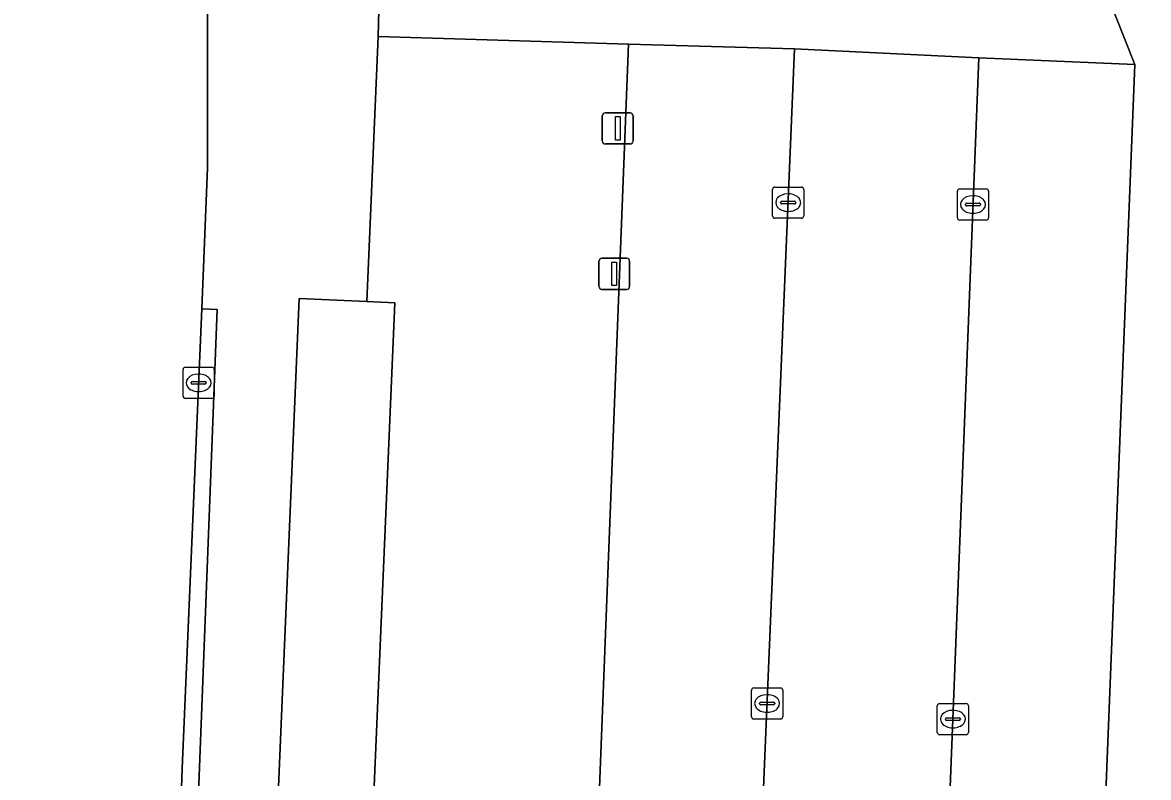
# Model space of a CAD drawing. Extents: x 160077 to 160948, y 386481 to 387498.
# Drawn here: x 160812.49 to 160848.63, y 386627.19 to 386651.4 of the extents above; entities that cross this region are included whole.
import ezdxf

# ---------------------------------------------------------------- set-up
doc = ezdxf.new("R2010")
doc.units = 0
for name, color, linetype in [('IMGEO_Groenvoorziening', 7, 'Continuous'), ('IMGEO_Kolk', 7, 'Continuous'), ('IMGEO_Lichtmast', 7, 'Continuous'), ('IMGEO_Parkeervlak_open', 7, 'Continuous'), ('IMGEO_Rijbaan_lokaal_open', 7, 'Continuous'), ('IMGEO_Verkeersbordpaal', 7, 'Continuous'), ('IMGEO_Voetpad_open', 7, 'Continuous')]:
    doc.layers.add(name, color=color, linetype=linetype)

msp = doc.modelspace()

# ---------------------------------------------------------------- linework, layer by layer
at = {"layer": 'IMGEO_Groenvoorziening'}
msp.add_lwpolyline([(160831.938, 386650.706), (160823.9, 386650.945), (160823.537, 386642.45), (160824.436, 386642.409), (160823.27, 386615.146), (160825.127, 386615.077), (160829.264, 386614.923), (160829.104, 386610.612), (160830.373, 386610.704)], close=True, dxfattribs=at)
at = {"layer": 'IMGEO_Kolk'}
for p, q in [((160836.562, 386645.195), (160836.562, 386646.047)), ((160836.637, 386646.121), (160837.489, 386646.121)), ((160837.563, 386646.047), (160837.563, 386645.195)), ((160842.57, 386646.061), (160843.422, 386646.061)), ((160836.864, 386645.664), (160837.262, 386645.664)), ((160837.05, 386645.901), (160837.075, 386645.901)), ((160842.495, 386645.135), (160842.495, 386645.987)), ((160842.983, 386645.841), (160843.008, 386645.841)), ((160843.496, 386645.987), (160843.496, 386645.135)), ((160836.821, 386645.615), (160836.821, 386645.627)), ((160837.259, 386645.578), (160836.861, 386645.578)), ((160837.073, 386645.341), (160837.048, 386645.341)), ((160837.305, 386645.627), (160837.305, 386645.615)), ((160842.754, 386645.555), (160842.754, 386645.567)), ((160843.192, 386645.518), (160842.794, 386645.518)), ((160842.797, 386645.604), (160843.195, 386645.604)), ((160843.006, 386645.281), (160842.981, 386645.281)), ((160843.238, 386645.567), (160843.238, 386645.555)), ((160837.489, 386645.121), (160836.637, 386645.121)), ((160843.422, 386645.061), (160842.57, 386645.061)), ((160817.64, 386639.417), (160817.64, 386640.269)), ((160817.715, 386640.343), (160818.567, 386640.343)), ((160818.641, 386640.269), (160818.641, 386639.417)), ((160817.942, 386639.886), (160818.34, 386639.886)), ((160818.128, 386640.123), (160818.153, 386640.123)), ((160817.899, 386639.837), (160817.899, 386639.849)), ((160818.337, 386639.8), (160817.939, 386639.8)), ((160818.151, 386639.563), (160818.126, 386639.563)), ((160818.383, 386639.849), (160818.383, 386639.837)), ((160818.567, 386639.343), (160817.715, 386639.343)), ((160835.887, 386629.133), (160835.887, 386629.985)), ((160835.962, 386630.059), (160836.814, 386630.059)), ((160836.375, 386629.839), (160836.4, 386629.839)), ((160836.888, 386629.985), (160836.888, 386629.133)), ((160836.146, 386629.553), (160836.146, 386629.565)), ((160836.584, 386629.516), (160836.186, 386629.516)), ((160836.189, 386629.602), (160836.587, 386629.602)), ((160836.63, 386629.565), (160836.63, 386629.553)), ((160841.849, 386628.633), (160841.849, 386629.485)), ((160841.924, 386629.559), (160842.776, 386629.559)), ((160842.85, 386629.485), (160842.85, 386628.633)), ((160836.814, 386629.059), (160835.962, 386629.059)), ((160836.398, 386629.279), (160836.373, 386629.279)), ((160842.108, 386629.053), (160842.108, 386629.065)), ((160842.546, 386629.016), (160842.148, 386629.016)), ((160842.151, 386629.102), (160842.549, 386629.102)), ((160842.337, 386629.339), (160842.362, 386629.339)), ((160842.592, 386629.065), (160842.592, 386629.053)), ((160842.36, 386628.779), (160842.335, 386628.779)), ((160842.776, 386628.559), (160841.924, 386628.559))]:
    msp.add_line(p, q, dxfattribs=at)
for points in [[(160836.562, 386645.195), (160836.562, 386646.047)], [(160836.637, 386646.121), (160837.489, 386646.121)], [(160837.563, 386646.047), (160837.563, 386645.195)], [(160842.57, 386646.061), (160843.422, 386646.061)], [(160842.495, 386645.135), (160842.495, 386645.987)], [(160843.496, 386645.987), (160843.496, 386645.135)], [(160837.489, 386645.121), (160836.637, 386645.121)], [(160843.422, 386645.061), (160842.57, 386645.061)], [(160817.64, 386639.417), (160817.64, 386640.269)], [(160817.715, 386640.343), (160818.567, 386640.343)], [(160818.641, 386640.269), (160818.641, 386639.417)], [(160818.567, 386639.343), (160817.715, 386639.343)], [(160835.887, 386629.133), (160835.887, 386629.985)], [(160835.962, 386630.059), (160836.814, 386630.059)], [(160836.888, 386629.985), (160836.888, 386629.133)], [(160841.849, 386628.633), (160841.849, 386629.485)], [(160841.924, 386629.559), (160842.776, 386629.559)], [(160842.85, 386629.485), (160842.85, 386628.633)], [(160836.814, 386629.059), (160835.962, 386629.059)], [(160842.776, 386628.559), (160841.924, 386628.559)]]:
    msp.add_lwpolyline(points, dxfattribs=at)
for centre, radius, start, end in [((160836.639, 386646.045), 0.0765, 91.552, 178.448), ((160836.639, 386646.045), 0.0765, 91.552, 178.448), ((160837.487, 386646.045), 0.0765, 1.552, 88.448), ((160837.487, 386646.045), 0.0765, 1.552, 88.448), ((160842.572, 386645.985), 0.0765, 91.552, 178.448), ((160842.572, 386645.985), 0.0765, 91.552, 178.448), ((160843.42, 386645.985), 0.0765, 1.552, 88.448), ((160843.42, 386645.985), 0.0765, 1.552, 88.448), ((160836.861, 386645.624), 0.0403, 85.8775, 175.7526), ((160837.266, 386645.626), 0.0386, 1.7309, 96.639), ((160836.858, 386645.614), 0.0366, 178.938, 274.7102), ((160837.262, 386645.621), 0.043, 264.8664, 352.4533), ((160842.794, 386645.564), 0.0403, 85.8775, 175.7526), ((160842.791, 386645.554), 0.0366, 178.938, 274.7102), ((160843.195, 386645.561), 0.043, 264.8664, 352.4533), ((160843.199, 386645.566), 0.0386, 1.7309, 96.639), ((160836.639, 386645.197), 0.0765, 181.552, 268.448), ((160836.639, 386645.197), 0.0765, 181.552, 268.448), ((160837.487, 386645.197), 0.0765, 271.552, 358.448), ((160837.487, 386645.197), 0.0765, 271.552, 358.448), ((160842.572, 386645.137), 0.0765, 181.552, 268.448), ((160842.572, 386645.137), 0.0765, 181.552, 268.448), ((160843.42, 386645.137), 0.0765, 271.552, 358.448), ((160843.42, 386645.137), 0.0765, 271.552, 358.448), ((160817.717, 386640.267), 0.0765, 91.552, 178.448), ((160817.717, 386640.267), 0.0765, 91.552, 178.448), ((160818.565, 386640.267), 0.0765, 1.552, 88.448), ((160818.565, 386640.267), 0.0765, 1.552, 88.448), ((160817.939, 386639.846), 0.0403, 85.8775, 175.7526), ((160818.344, 386639.848), 0.0386, 1.7309, 96.639), ((160817.936, 386639.836), 0.0366, 178.938, 274.7102), ((160818.34, 386639.843), 0.043, 264.8664, 352.4533), ((160817.717, 386639.419), 0.0765, 181.552, 268.448), ((160817.717, 386639.419), 0.0765, 181.552, 268.448), ((160818.565, 386639.419), 0.0765, 271.552, 358.448), ((160818.565, 386639.419), 0.0765, 271.552, 358.448), ((160835.964, 386629.983), 0.0765, 91.552, 178.448), ((160835.964, 386629.983), 0.0765, 91.552, 178.448), ((160836.812, 386629.983), 0.0765, 1.552, 88.448), ((160836.812, 386629.983), 0.0765, 1.552, 88.448), ((160836.186, 386629.562), 0.0403, 85.8775, 175.7526), ((160836.183, 386629.552), 0.0366, 178.938, 274.7102), ((160836.587, 386629.559), 0.043, 264.8664, 352.4533), ((160836.591, 386629.564), 0.0386, 1.7309, 96.639), ((160841.926, 386629.483), 0.0765, 91.552, 178.448), ((160841.926, 386629.483), 0.0765, 91.552, 178.448), ((160842.774, 386629.483), 0.0765, 1.552, 88.448), ((160842.774, 386629.483), 0.0765, 1.552, 88.448), ((160835.964, 386629.135), 0.0765, 181.552, 268.448), ((160835.964, 386629.135), 0.0765, 181.552, 268.448), ((160836.812, 386629.135), 0.0765, 271.552, 358.448), ((160836.812, 386629.135), 0.0765, 271.552, 358.448), ((160842.148, 386629.062), 0.0403, 85.8775, 175.7526), ((160842.145, 386629.052), 0.0366, 178.938, 274.7102), ((160842.549, 386629.059), 0.043, 264.8664, 352.4533), ((160842.553, 386629.064), 0.0386, 1.7309, 96.639), ((160841.926, 386628.635), 0.0765, 181.552, 268.448), ((160841.926, 386628.635), 0.0765, 181.552, 268.448), ((160842.774, 386628.635), 0.0765, 271.552, 358.448), ((160842.774, 386628.635), 0.0765, 271.552, 358.448)]:
    msp.add_arc(centre, radius, start, end, dxfattribs=at)
for centre, major_axis, ratio, start_param, end_param in [((160837.049, 386645.621), (-0.387, 0.002), 0.722429, 4.712389, 7.853982), ((160837.074, 386645.621), (-0.39, 0.002), 0.717154, 1.570796, 4.712389), ((160842.982, 386645.561), (-0.387, 0.002), 0.722429, 4.712389, 7.853982), ((160843.007, 386645.561), (-0.39, 0.002), 0.717154, 1.570796, 4.712389), ((160818.127, 386639.843), (-0.387, 0.002), 0.722429, 4.712389, 7.853982), ((160818.152, 386639.843), (-0.39, 0.002), 0.717154, 1.570796, 4.712389), ((160836.374, 386629.559), (-0.387, 0.002), 0.722429, 4.712389, 7.853982), ((160836.399, 386629.559), (-0.39, 0.002), 0.717154, 1.570796, 4.712389), ((160842.336, 386629.059), (-0.387, 0.002), 0.722429, 4.712389, 7.853982), ((160842.361, 386629.059), (-0.39, 0.002), 0.717154, 1.570796, 4.712389)]:
    msp.add_ellipse(centre, major_axis=major_axis, ratio=ratio, start_param=start_param, end_param=end_param, dxfattribs=at)
at = {"layer": 'IMGEO_Lichtmast'}
for p, q in [((160831.084, 386643.84), (160831.874, 386643.84)), ((160831.874, 386643.84), (160831.084, 386643.84)), ((160830.984, 386642.94), (160830.984, 386643.74)), ((160830.984, 386643.74), (160830.984, 386642.94)), ((160831.974, 386643.74), (160831.974, 386642.94)), ((160831.974, 386642.94), (160831.974, 386643.74)), ((160831.874, 386642.84), (160831.084, 386642.84)), ((160831.084, 386642.84), (160831.874, 386642.84))]:
    msp.add_line(p, q, dxfattribs=at)
msp.add_lwpolyline([(160831.404, 386643.715), (160831.554, 386643.715), (160831.554, 386642.965), (160831.404, 386642.965), (160831.404, 386643.715)], dxfattribs=at)
for centre, start, end in [((160831.084, 386643.74), 90, 180), ((160831.084, 386643.74), 90, 180), ((160831.874, 386643.74), 0, 90), ((160831.874, 386643.74), 360, 90), ((160831.084, 386642.94), 180, 270), ((160831.084, 386642.94), 180, 270), ((160831.874, 386642.94), 270, 0), ((160831.874, 386642.94), 270, 0)]:
    msp.add_arc(centre, 0.1, start, end, dxfattribs=at)
at = {"layer": 'IMGEO_Parkeervlak_open'}
for points in [[(160837.271, 386650.548), (160831.938, 386650.706), (160830.373, 386610.704), (160830.615, 386610.722), (160835.59, 386610.54)], [(160841.614, 386610.289), (160846.593, 386610.066), (160848.184, 386650.052), (160843.179, 386650.261)], [(160823.27, 386615.146), (160824.436, 386642.409), (160823.537, 386642.45), (160821.365, 386642.547), (160820.213, 386615.259)]]:
    msp.add_lwpolyline(points, close=True, dxfattribs=at)
at = {"layer": 'IMGEO_Rijbaan_lokaal_open'}
for points in [[(160818.24, 386642.214), (160818.431, 386646.739), (160818.438, 386663.211), (160816.579, 386683.142), (160815.305, 386691.678), (160813.836, 386700.495), (160810.411, 386722.747)], [(160817.156, 386614.05), (160817.202, 386615.385), (160817.21, 386615.619), (160817.617, 386627.474), (160818.24, 386642.214)]]:
    msp.add_lwpolyline(points, dxfattribs=at)
msp.add_lwpolyline([(160835.59, 386610.54), (160841.614, 386610.289), (160843.179, 386650.261), (160837.271, 386650.548)], close=True, dxfattribs=at)
at = {"layer": 'IMGEO_Verkeersbordpaal'}
for p, q in [((160831.097, 386647.603), (160831.097, 386648.403)), ((160831.097, 386648.403), (160831.097, 386647.603)), ((160831.197, 386648.503), (160831.987, 386648.503)), ((160831.987, 386648.503), (160831.197, 386648.503)), ((160832.087, 386648.403), (160832.087, 386647.603)), ((160832.087, 386647.603), (160832.087, 386648.403)), ((160831.987, 386647.503), (160831.197, 386647.503)), ((160831.197, 386647.503), (160831.987, 386647.503))]:
    msp.add_line(p, q, dxfattribs=at)
msp.add_lwpolyline([(160831.517, 386648.378), (160831.667, 386648.378), (160831.667, 386647.628), (160831.517, 386647.628), (160831.517, 386648.378)], dxfattribs=at)
for centre, start, end in [((160831.197, 386648.403), 90, 180), ((160831.197, 386648.403), 90, 180), ((160831.987, 386648.403), 0, 90), ((160831.987, 386648.403), 360, 90), ((160831.197, 386647.603), 180, 270), ((160831.197, 386647.603), 180, 270), ((160831.987, 386647.603), 270, 0), ((160831.987, 386647.603), 270, 0)]:
    msp.add_arc(centre, 0.1, start, end, dxfattribs=at)
at = {"layer": 'IMGEO_Voetpad_open'}
for points in [[(160815.305, 386691.678), (160816.579, 386683.142), (160818.438, 386663.211), (160818.431, 386646.739), (160818.24, 386642.214), (160818.74, 386642.193), (160817.71, 386615.603), (160817.21, 386615.619), (160817.202, 386615.385), (160820.213, 386615.259), (160821.365, 386642.547), (160823.537, 386642.45), (160823.9, 386650.945)], [(160846.929, 386653.233), (160848.184, 386650.052), (160846.593, 386610.066), (160849.16, 386609.822), (160851.902, 386677.805)], [(160823.9, 386650.945), (160823.99, 386654.326)]]:
    msp.add_lwpolyline(points, dxfattribs=at)
for points in [[(160846.929, 386653.233), (160843.349, 386653.398), (160840.222, 386653.76), (160831.621, 386653.989), (160825.569, 386654.256), (160823.99, 386654.326), (160823.9, 386650.945), (160831.938, 386650.706), (160837.271, 386650.548), (160843.179, 386650.261), (160848.184, 386650.052)], [(160818.74, 386642.193), (160818.24, 386642.214), (160817.617, 386627.474), (160817.21, 386615.619), (160817.71, 386615.603)]]:
    msp.add_lwpolyline(points, close=True, dxfattribs=at)

doc.saveas('drawing.dxf')
